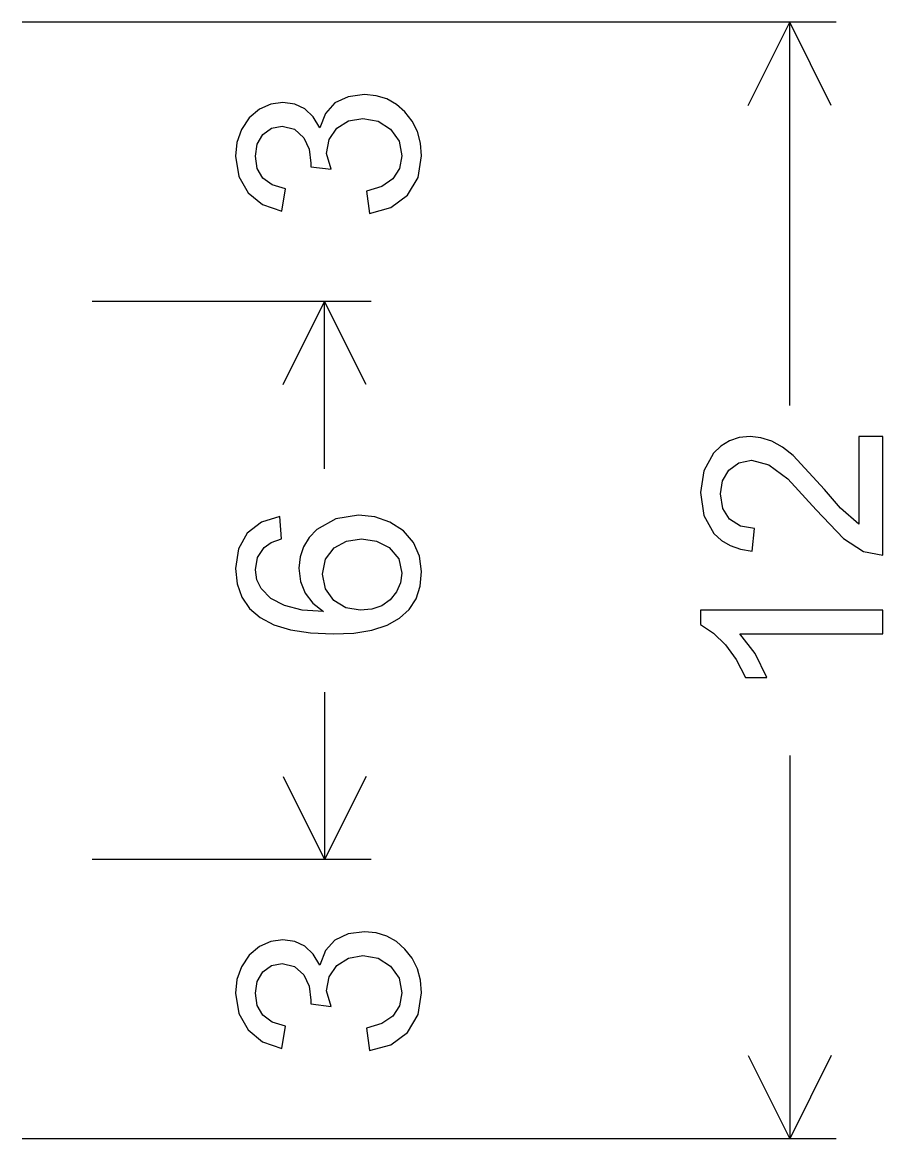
# Model space of a CAD drawing. Extents: x 1001568 to 1002149, y 1840825 to 1841423.
# Drawn here: x 1001939.784 to 1001941.326, y 1841001.469 to 1841003.469 of the extents above; entities that cross this region are included whole.
import ezdxf

# ---------------------------------------------------------------- set-up
doc = ezdxf.new("R2010")
doc.units = 0
doc.layers.add('SIGNS', color=7, linetype='Continuous')

msp = doc.modelspace()

# ---------------------------------------------------------------- linework, layer by layer
at = {"layer": 'SIGNS'}
for p, q in [((1001941.2426, 1841003.4691), (1001939.7843, 1841003.4691)), ((1001940.4093, 1841003.4691), (1001939.9093, 1841003.4691)), ((1001941.0848, 1841003.3201), (1001941.1593, 1841003.4691)), ((1001941.1593, 1841002.7828), (1001941.1593, 1841003.4691)), ((1001941.2338, 1841003.3201), (1001941.1593, 1841003.4691)), ((1001940.4093, 1841002.9691), (1001939.9093, 1841002.9691)), ((1001940.2515, 1841002.8201), (1001940.326, 1841002.9691)), ((1001940.326, 1841002.6694), (1001940.326, 1841002.9691)), ((1001940.4005, 1841002.8201), (1001940.326, 1841002.9691)), ((1001940.326, 1841002.2688), (1001940.326, 1841001.9691)), ((1001941.1593, 1841002.1554), (1001941.1593, 1841001.4691)), ((1001940.2515, 1841002.1182), (1001940.326, 1841001.9691)), ((1001940.4005, 1841002.1182), (1001940.326, 1841001.9691)), ((1001940.4093, 1841001.9691), (1001939.9093, 1841001.9691)), ((1001940.4093, 1841001.9691), (1001939.9093, 1841001.9691)), ((1001941.0848, 1841001.6182), (1001941.1593, 1841001.4691)), ((1001941.2338, 1841001.6182), (1001941.1593, 1841001.4691)), ((1001941.2426, 1841001.4691), (1001939.7843, 1841001.4691)), ((1001940.4093, 1841001.4691), (1001939.9093, 1841001.4691))]:
    msp.add_line(p, q, dxfattribs=at)
for points in [[(1001940.4063, 1841003.1268), (1001940.4448, 1841003.1372), (1001940.4745, 1841003.1596), (1001940.4934, 1841003.1913), (1001940.4997, 1841003.2302), (1001940.4978, 1841003.2529), (1001940.4922, 1841003.2736), (1001940.483, 1841003.2921), (1001940.47, 1841003.3087), (1001940.4545, 1841003.3221), (1001940.4372, 1841003.3319), (1001940.4183, 1841003.3376), (1001940.3976, 1841003.3396), (1001940.3679, 1841003.3359), (1001940.3445, 1841003.3247), (1001940.3277, 1841003.306), (1001940.3172, 1841003.28), (1001940.3055, 1841003.2999), (1001940.2904, 1841003.314), (1001940.2724, 1841003.3226), (1001940.2512, 1841003.3255), (1001940.2296, 1841003.3223), (1001940.2092, 1841003.3134), (1001940.1909, 1841003.2979), (1001940.177, 1841003.2771), (1001940.1689, 1841003.2541), (1001940.1664, 1841003.2295), (1001940.1721, 1841003.1931), (1001940.1887, 1841003.1639), (1001940.2148, 1841003.1426), (1001940.2491, 1841003.1308), (1001940.2561, 1841003.1709), (1001940.2322, 1841003.178), (1001940.2153, 1841003.1901), (1001940.2052, 1841003.2073), (1001940.2019, 1841003.2296), (1001940.2053, 1841003.2506), (1001940.2152, 1841003.2679), (1001940.2305, 1841003.2792), (1001940.2499, 1841003.2829), (1001940.2722, 1841003.2776), (1001940.2887, 1841003.2624), (1001940.298, 1841003.242), (1001940.3011, 1841003.217), (1001940.3011, 1841003.2105), (1001940.3377, 1841003.2061), (1001940.3295, 1841003.234), (1001940.3342, 1841003.259), (1001940.3479, 1841003.2792), (1001940.3688, 1841003.2927), (1001940.3945, 1841003.2971), (1001940.4217, 1841003.2921), (1001940.4442, 1841003.2778), (1001940.4594, 1841003.2563), (1001940.4643, 1841003.2302), (1001940.4603, 1841003.207), (1001940.4483, 1841003.1887), (1001940.4286, 1841003.1752), (1001940.4009, 1841003.1668)], [(1001941.2834, 1841002.727), (1001941.2834, 1841002.57), (1001941.2504, 1841002.5987), (1001941.2218, 1841002.6321), (1001941.1655, 1841002.6929), (1001941.1463, 1841002.7077), (1001941.1271, 1841002.7185), (1001941.1079, 1841002.7248), (1001941.0886, 1841002.727), (1001941.069, 1841002.7251), (1001941.0515, 1841002.7194), (1001941.0361, 1841002.71), (1001941.0227, 1841002.6971), (1001941.0055, 1841002.6654), (1001940.9997, 1841002.6265), (1001941.0057, 1841002.5853), (1001941.0235, 1841002.5532), (1001941.0369, 1841002.5409), (1001941.0526, 1841002.5316), (1001941.0712, 1841002.5252), (1001941.0923, 1841002.5218), (1001941.0964, 1841002.562), (1001941.0712, 1841002.5662), (1001941.0517, 1841002.5787), (1001941.0393, 1841002.5983), (1001941.0352, 1841002.6244), (1001941.0392, 1841002.6475), (1001941.0504, 1841002.6666), (1001941.0684, 1841002.6799), (1001941.0911, 1841002.6845), (1001941.1221, 1841002.6761), (1001941.1563, 1841002.6515), (1001941.2069, 1841002.5959), (1001941.2556, 1841002.5445), (1001941.2916, 1841002.5213), (1001941.326, 1841002.5142), (1001941.326, 1841002.727)], [(1001941.326, 1841002.4161), (1001940.9997, 1841002.4161), (1001940.9997, 1841002.3901), (1001941.023, 1841002.375), (1001941.0442, 1841002.3541), (1001941.0633, 1841002.3276), (1001941.0803, 1841002.2955), (1001941.1184, 1841002.2955), (1001941.0972, 1841002.3386), (1001941.07, 1841002.3735), (1001941.326, 1841002.3735)], [(1001940.4063, 1841001.6269), (1001940.4448, 1841001.6373), (1001940.4745, 1841001.6596), (1001940.4934, 1841001.6913), (1001940.4997, 1841001.7302), (1001940.4978, 1841001.7529), (1001940.4922, 1841001.7736), (1001940.483, 1841001.7922), (1001940.47, 1841001.8088), (1001940.4545, 1841001.8222), (1001940.4372, 1841001.832), (1001940.4183, 1841001.8377), (1001940.3976, 1841001.8397), (1001940.3679, 1841001.8359), (1001940.3445, 1841001.8248), (1001940.3277, 1841001.8061), (1001940.3172, 1841001.7801), (1001940.3055, 1841001.7999), (1001940.2904, 1841001.8141), (1001940.2724, 1841001.8226), (1001940.2512, 1841001.8255), (1001940.2296, 1841001.8224), (1001940.2092, 1841001.8134), (1001940.1909, 1841001.798), (1001940.177, 1841001.7772), (1001940.1689, 1841001.7542), (1001940.1664, 1841001.7295), (1001940.1721, 1841001.6932), (1001940.1887, 1841001.6639), (1001940.2148, 1841001.6427), (1001940.2491, 1841001.6309), (1001940.2561, 1841001.6709), (1001940.2322, 1841001.678), (1001940.2153, 1841001.6902), (1001940.2052, 1841001.7074), (1001940.2019, 1841001.7297), (1001940.2053, 1841001.7507), (1001940.2152, 1841001.768), (1001940.2305, 1841001.7793), (1001940.2499, 1841001.783), (1001940.2722, 1841001.7776), (1001940.2887, 1841001.7625), (1001940.298, 1841001.7421), (1001940.3011, 1841001.717), (1001940.3011, 1841001.7106), (1001940.3377, 1841001.7062), (1001940.3295, 1841001.7341), (1001940.3342, 1841001.759), (1001940.3479, 1841001.7793), (1001940.3688, 1841001.7927), (1001940.3945, 1841001.7972), (1001940.4217, 1841001.7922), (1001940.4442, 1841001.7779), (1001940.4594, 1841001.7564), (1001940.4643, 1841001.7303), (1001940.4603, 1841001.707), (1001940.4483, 1841001.6888), (1001940.4286, 1841001.6753), (1001940.4009, 1841001.6668)]]:
    msp.add_lwpolyline(points, close=True, dxfattribs=at)
for points in [[(1001940.2458, 1841002.5836), (1001940.2126, 1841002.5737), (1001940.1874, 1841002.554), (1001940.1717, 1841002.5259), (1001940.1664, 1841002.4907), (1001940.1692, 1841002.4631), (1001940.1774, 1841002.4393), (1001940.1911, 1841002.419), (1001940.2102, 1841002.4026), (1001940.2349, 1841002.3897), (1001940.2649, 1841002.3807), (1001940.3005, 1841002.3751), (1001940.3414, 1841002.3733), (1001940.3786, 1841002.375), (1001940.4108, 1841002.3803), (1001940.438, 1841002.3891), (1001940.4602, 1841002.4014), (1001940.4776, 1841002.417), (1001940.4899, 1841002.4363), (1001940.4973, 1841002.459), (1001940.4997, 1841002.4853), (1001940.4962, 1841002.5128), (1001940.4855, 1841002.5372), (1001940.4675, 1841002.5581), (1001940.443, 1841002.5738), (1001940.416, 1841002.5831), (1001940.3869, 1841002.5861), (1001940.3461, 1841002.5796), (1001940.3121, 1841002.5605), (1001940.2982, 1841002.546), (1001940.288, 1841002.5297), (1001940.282, 1841002.5115), (1001940.2799, 1841002.4913), (1001940.2827, 1841002.4675), (1001940.291, 1841002.4467), (1001940.3047, 1841002.4286), (1001940.3239, 1841002.4134), (1001940.2856, 1841002.4162), (1001940.2542, 1841002.4242), (1001940.2298, 1841002.4369), (1001940.2122, 1841002.4546), (1001940.2044, 1841002.4704), (1001940.2019, 1841002.4883), (1001940.206, 1841002.5104), (1001940.2175, 1841002.5285), (1001940.2301, 1841002.5372), (1001940.2487, 1841002.5437), (1001940.2458, 1841002.5836)], [(1001940.3897, 1841002.4159), (1001940.3638, 1841002.4203), (1001940.3424, 1841002.4334), (1001940.3273, 1841002.4542), (1001940.3224, 1841002.4805), (1001940.3277, 1841002.5072), (1001940.3432, 1841002.5276), (1001940.3651, 1841002.5397), (1001940.3918, 1841002.5436), (1001940.4187, 1841002.5396), (1001940.4414, 1841002.5283), (1001940.4587, 1841002.5082), (1001940.4643, 1841002.4821), (1001940.4618, 1841002.4649), (1001940.455, 1841002.449), (1001940.4433, 1841002.4343), (1001940.4285, 1841002.424), (1001940.4108, 1841002.4178), (1001940.3897, 1841002.4159)]]:
    msp.add_lwpolyline(points, dxfattribs=at)

doc.saveas('drawing.dxf')
